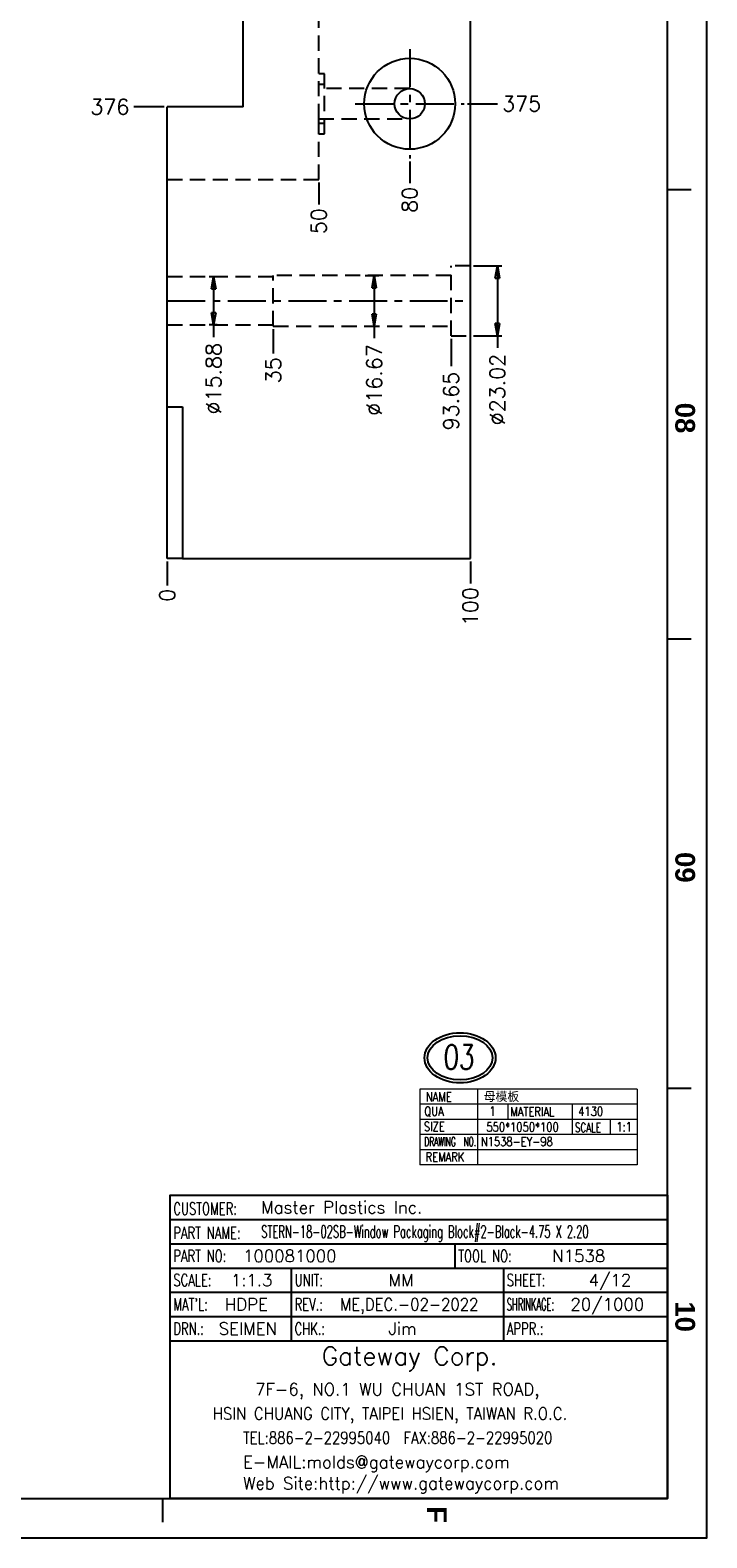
# Model space of a CAD drawing. Extents: x 2651 to 11825, y -3833 to 1075.
# Tile 505 of 656: x 6513 to 6737, y -2995 to -2498. Entities that reach past the tile are written whole.
import ezdxf
from ezdxf.enums import TextEntityAlignment as Align

# ---------------------------------------------------------------- set-up
doc = ezdxf.new("R2010")
doc.units = 0
doc.header["$LTSCALE"] = 10
for name, pattern in [('CENTER', [2, 1.25, -0.25, 0.25, -0.25]), ('DASHED', [0.75, 0.5, -0.25]), ('PHANTOM', [2.5, 1.25, -0.25, 0.25, -0.25, 0.25, -0.25])]:
    doc.linetypes.add(name, pattern=pattern)
doc.layers.get('0').update_dxf_attribs({"linetype": 'CONTINUOUS'})
doc.layers.get('Defpoints').update_dxf_attribs({"linetype": 'CONTINUOUS'})
for name, color, linetype in [('98', 7, 'CONTINUOUS'), ('BOX', 4, 'CONTINUOUS'), ('CEN', 1, 'CENTER'), ('DEFAULT_3', 7, 'PHANTOM'), ('DIM', 3, 'CONTINUOUS'), ('DIM1', 3, 'CONTINUOUS')]:
    doc.layers.add(name, color=color, linetype=linetype)
doc.styles.add('china', font='txt')
doc.styles.add('romanc', font='romanc.shx')
doc.styles.add('ROMANS', font='romans.shx')
doc.styles.get("Standard").update_dxf_attribs({"font": 'romans.shx'})
doc.dimstyles.new('T5', dxfattribs={"dimtxt": 5, "dimasz": 4, "dimexe": 1.5, "dimexo": 1, "dimgap": 1.5, "dimtad": 0, "dimrnd": 1.38778e-17, "dimzin": 9, "dimdsep": 46, "dimtxsty": 'Standard', "dimblk": 'CLOSED', "dimcen": 0, "dimclrd": 3, "dimclre": 3, "dimclrt": 3, "dimazin": 2, "dimtfac": 0.75, "dimtofl": 0, "dimtmove": 0, "dimatfit": 3, "dimfxl": 0, "dimtolj": 1, "dimarcsym": 0})

# ---------------------------------------------------------------- blocks, each defined once
blk = doc.blocks.new('*D3273')
at = {"layer": 'Defpoints', "color": 0}
for p in [(6558.68, -2147.36), (6656.68, -2522.36), (6667.67, -2522.36)]:
    blk.add_point(p, dxfattribs=at)
at = {"layer": 'DIM', "color": 3, "lineweight": -2}
blk.add_line((6657.68, -2522.36), (6667.67, -2522.36), dxfattribs=at)
at = {"layer": 'DIM', "color": 3, "insert": (6675.6, -2522.36), "char_height": 5, "attachment_point": 5}
blk.add_mtext('\\A1;375', dxfattribs=at)
blk = doc.blocks.new('_Closed')
at = {"color": 0, "linetype": 'ByBlock', "lineweight": -2}
for p, q in [((-1, 0.17), (0, 0)), ((-1, 0.17), (-1, -0.17)), ((0, 0), (-1, -0.17)), ((0, 0), (-1, 0))]:
    blk.add_line(p, q, dxfattribs=at)
blk = doc.blocks.new('*D3274')
at = {"layer": 'Defpoints', "color": 0}
for p in [(6558.68, -2147.36), (6558.68, -2672.36), (6558.68, -2681.29)]:
    blk.add_point(p, dxfattribs=at)
at = {"layer": 'DIM', "color": 3, "lineweight": -2}
blk.add_line((6558.68, -2673.36), (6558.68, -2681.29), dxfattribs=at)
at = {"layer": 'DIM', "color": 3, "insert": (6558.68, -2684.46), "char_height": 5, "attachment_point": 5, "rotation": 90}
blk.add_mtext('\\A1;0', dxfattribs=at)
blk = doc.blocks.new('*D3275')
at = {"layer": 'Defpoints', "color": 0}
for p in [(6558.68, -2147.36), (6658.68, -2672.36), (6658.68, -2680.63)]:
    blk.add_point(p, dxfattribs=at)
at = {"layer": 'DIM', "color": 3, "lineweight": -2}
blk.add_line((6658.68, -2673.36), (6658.68, -2680.63), dxfattribs=at)
at = {"layer": 'DIM', "color": 3, "insert": (6658.68, -2688.2), "char_height": 5, "attachment_point": 5, "rotation": 90}
blk.add_mtext('\\A1;100', dxfattribs=at)
blk = doc.blocks.new('*D3276')
at = {"layer": 'Defpoints', "color": 0}
for p in [(6558.68, -2147.36), (6638.68, -2540.36), (6638.68, -2548.49)]:
    blk.add_point(p, dxfattribs=at)
at = {"layer": 'DIM', "color": 3, "lineweight": -2}
blk.add_line((6638.68, -2541.36), (6638.68, -2548.49), dxfattribs=at)
at = {"layer": 'DIM', "color": 3, "insert": (6638.68, -2554.04), "char_height": 5, "attachment_point": 5, "rotation": 90}
blk.add_mtext('\\A1;80', dxfattribs=at)
blk = doc.blocks.new('*D3277')
at = {"layer": 'Defpoints', "color": 0}
for p in [(6558.68, -2147.36), (6608.68, -2547.36), (6608.68, -2555.55)]:
    blk.add_point(p, dxfattribs=at)
at = {"layer": 'DIM', "color": 3, "lineweight": -2}
blk.add_line((6608.68, -2548.36), (6608.68, -2555.55), dxfattribs=at)
at = {"layer": 'DIM', "color": 3, "insert": (6608.68, -2561.1), "char_height": 5, "attachment_point": 5, "rotation": 90}
blk.add_mtext('\\A1;50', dxfattribs=at)
blk = doc.blocks.new('*D3286')
at = {"layer": 'Defpoints', "color": 0}
for p in [(6558.68, -2147.36), (6547.68, -2523.36), (6558.68, -2523.36)]:
    blk.add_point(p, dxfattribs=at)
at = {"layer": 'DIM', "color": 3, "lineweight": -2}
blk.add_line((6557.68, -2523.36), (6547.68, -2523.36), dxfattribs=at)
at = {"layer": 'DIM', "color": 3, "insert": (6539.76, -2523.36), "char_height": 5, "attachment_point": 5}
blk.add_mtext('\\A1;376', dxfattribs=at)
blk = doc.blocks.new('QQQ')
at = {"color": 4}
for p, q in [((-305.2, 1687.08), (-311.2, 1687.08)), ((-305.2, 1573.08), (-311.2, 1573.08)), ((-305.2, 1459.08), (-311.2, 1459.08)), ((-439.2, 1349.08), (-439.2, 1355.08))]:
    blk.add_line(p, q, dxfattribs=at)
at = {"layer": 'BOX', "color": 3}
for points in [[(-1121.2, 2485.08), (-1121.2, 1345.08), (-301.2, 1345.08), (-301.2, 2485.08)], [(-1111.2, 2475.08), (-1111.2, 1355.08), (-311.2, 1355.08), (-311.2, 2475.08)]]:
    blk.add_lwpolyline(points, close=True, dxfattribs=at)
at = {"color": 4, "char_height": 5, "attachment_point": 1, "rotation": 270}
for s, width, heights, insert in [('{\\fArial|b1|i0|c0|p34;\\C6;08}', 8, [0], (-304.2, 1633.08)), ('{\\fArial|b1|i0|c0|p34;\\C6;09}', 8, [5.81], (-304.2, 1519.08)), ('{\\fArial|b1|i0|c0|p34;\\C6;10}', 8, [0], (-304.2, 1405.08)), ('{\\fArial|b1|i0|c0|p34;\\C6;F}', 6, [0], (-367.2, 1353.08))]:
    blk.add_mtext_dynamic_manual_height_columns(s, width=width, gutter_width=12.5, heights=heights, dxfattribs=dict(at, insert=insert))
blk = doc.blocks.new('*D3514')
at = {"layer": 'Defpoints', "color": 0}
for p in [(6558.68, -2147.36), (6652.33, -2598.87), (6652.33, -2608.94)]:
    blk.add_point(p, dxfattribs=at)
at = {"layer": 'DIM', "color": 3, "lineweight": -2}
blk.add_line((6652.33, -2599.87), (6652.33, -2608.94), dxfattribs=at)
at = {"layer": 'DIM', "color": 3, "insert": (6652.33, -2620.44), "char_height": 5, "attachment_point": 5, "rotation": 90}
blk.add_mtext('\\A1;93.65', dxfattribs=at)
blk = doc.blocks.new('*D3515')
at = {"layer": 'Defpoints', "color": 0}
for p in [(6558.68, -2147.36), (6593.68, -2595.7), (6593.68, -2604.74)]:
    blk.add_point(p, dxfattribs=at)
at = {"layer": 'DIM', "color": 3, "lineweight": -2}
blk.add_line((6593.68, -2596.7), (6593.68, -2604.74), dxfattribs=at)
at = {"layer": 'DIM', "color": 3, "insert": (6593.68, -2610.29), "char_height": 5, "attachment_point": 5, "rotation": 90}
blk.add_mtext('\\A1;35', dxfattribs=at)
blk = doc.blocks.new('*D3516')
at = {"layer": 'Defpoints', "color": 0}
for p in [(6658.68, -2575.85), (6658.68, -2598.87), (6667.58, -2598.87)]:
    blk.add_point(p, dxfattribs=at)
at = {"layer": 'DIM', "color": 3, "lineweight": -2}
for p, q in [((6659.68, -2575.85), (6669.08, -2575.85)), ((6667.58, -2579.85), (6667.58, -2594.87)), ((6659.68, -2598.87), (6669.08, -2598.87)), ((6667.58, -2598.87), (6667.58, -2602.87))]:
    blk.add_line(p, q, dxfattribs=at)
at = {"layer": 'DIM', "color": 3, "lineweight": -2, "xscale": 4, "yscale": 4, "zscale": 4}
for p, rotation in [((6667.58, -2575.85), 90), ((6667.58, -2598.87), 270)]:
    blk.add_blockref('_Closed', p, dxfattribs=dict(at, rotation=rotation))
at = {"layer": 'DIM', "color": 3, "insert": (6667.58, -2616.63), "char_height": 5, "attachment_point": 5, "rotation": 90}
blk.add_mtext('\\A1;%%c23.02', dxfattribs=at)
blk = doc.blocks.new('*D3517')
at = {"layer": 'Defpoints', "color": 0}
for p in [(6623.01, -2579.02), (6623.01, -2595.7), (6626.97, -2595.7)]:
    blk.add_point(p, dxfattribs=at)
at = {"layer": 'DIM', "color": 3, "lineweight": -2}
for p, q in [((6624.01, -2579.02), (6628.47, -2579.02)), ((6626.97, -2583.02), (6626.97, -2591.7)), ((6624.01, -2595.7), (6628.47, -2595.7)), ((6626.97, -2595.7), (6626.97, -2599.7))]:
    blk.add_line(p, q, dxfattribs=at)
at = {"layer": 'DIM', "color": 3, "lineweight": -2, "xscale": 4, "yscale": 4, "zscale": 4}
for p, rotation in [((6626.97, -2579.02), 90), ((6626.97, -2595.7), 270)]:
    blk.add_blockref('_Closed', p, dxfattribs=dict(at, rotation=rotation))
at = {"layer": 'DIM', "color": 3, "insert": (6626.97, -2613.46), "char_height": 5, "attachment_point": 5, "rotation": 90}
blk.add_mtext('\\A1;%%c16.67', dxfattribs=at)
blk = doc.blocks.new('*D3518')
at = {"layer": 'Defpoints', "color": 0}
for p in [(6576.18, -2579.42), (6574, -2595.3), (6576.18, -2595.3)]:
    blk.add_point(p, dxfattribs=at)
at = {"layer": 'DIM', "color": 3, "lineweight": -2}
for p, q in [((6575.18, -2579.42), (6572.5, -2579.42)), ((6574, -2583.42), (6574, -2591.3)), ((6575.18, -2595.3), (6572.5, -2595.3)), ((6574, -2595.3), (6574, -2599.3))]:
    blk.add_line(p, q, dxfattribs=at)
at = {"layer": 'DIM', "color": 3, "lineweight": -2, "xscale": 4, "yscale": 4, "zscale": 4}
for p, rotation in [((6574, -2579.42), 90), ((6574, -2595.3), 270)]:
    blk.add_blockref('_Closed', p, dxfattribs=dict(at, rotation=rotation))
at = {"layer": 'DIM', "color": 3, "insert": (6574, -2613.06), "char_height": 5, "attachment_point": 5, "rotation": 90}
blk.add_mtext('\\A1;%%c15.88', dxfattribs=at)

msp = doc.modelspace()

# ---------------------------------------------------------------- linework, layer by layer
at = {"lineweight": 0}
for p, q in [((6713.684, -2847.358), (6641.985, -2847.358)), ((6641.985, -2847.358), (6641.985, -2872.358)), ((6660.982, -2847.358), (6660.982, -2872.358)), ((6713.684, -2847.358), (6713.684, -2872.358)), ((6713.684, -2852.358), (6641.985, -2852.358)), ((6671.075, -2852.358), (6671.075, -2857.358)), ((6692.254, -2852.358), (6692.254, -2862.358)), ((6713.684, -2857.358), (6641.985, -2857.358)), ((6704.768, -2857.358), (6704.768, -2862.358)), ((6713.684, -2862.358), (6641.985, -2862.358)), ((6713.684, -2867.358), (6641.985, -2867.358)), ((6713.684, -2872.358), (6641.985, -2872.358))]:
    msp.add_line(p, q, dxfattribs=at)
at = {"color": 3}
msp.add_lwpolyline([(6723.684, -2982.358), (6559.684, -2982.358), (6559.684, -2882.358), (6723.684, -2882.358)], close=True, dxfattribs=at)
at = {"layer": '98', "color": 7, "linetype": 'Continuous'}
for p, q in [((6658.684, -2672.358), (6658.684, -1622.358)), ((6583.684, -2523.358), (6583.684, -2371.358)), ((6558.684, -2622.358), (6558.684, -2523.358)), ((6583.684, -2523.358), (6558.684, -2523.358)), ((6558.684, -2622.358), (6563.684, -2622.358)), ((6558.684, -2672.358), (6558.684, -2622.358)), ((6563.684, -2622.358), (6563.684, -2672.358)), ((6563.684, -2672.358), (6558.684, -2672.358)), ((6563.684, -2672.358), (6658.684, -2672.358))]:
    msp.add_line(p, q, dxfattribs=at)
at = {"layer": '98', "color": 6, "linetype": 'DASHED'}
for p, q in [((6608.684, -2527.358), (6608.684, -1767.358)), ((6610.584, -2512.438), (6608.684, -2512.438)), ((6610.584, -2516.008), (6608.684, -2516.008)), ((6610.584, -2532.278), (6610.584, -2512.438)), ((6638.684, -2517.358), (6608.684, -2517.358)), ((6608.684, -2527.358), (6638.684, -2527.358)), ((6608.684, -2547.358), (6608.684, -2527.358)), ((6608.684, -2528.708), (6610.584, -2528.708)), ((6608.684, -2532.278), (6610.584, -2532.278)), ((6558.684, -2547.358), (6608.684, -2547.358)), ((6652.334, -2598.87), (6652.334, -2575.845)), ((6658.684, -2575.845), (6652.334, -2575.845)), ((6593.684, -2579.42), (6558.684, -2579.42)), ((6593.684, -2595.695), (6593.684, -2579.02)), ((6652.334, -2579.02), (6593.684, -2579.02)), ((6558.684, -2595.295), (6593.684, -2595.295)), ((6593.684, -2595.695), (6652.334, -2595.695)), ((6652.334, -2598.87), (6658.684, -2598.87))]:
    msp.add_line(p, q, dxfattribs=at)
at = {"layer": '98', "color": 7, "linetype": 'Continuous'}
for radius in [15, 5]:
    msp.add_circle((6638.684, -2522.358), radius, dxfattribs=at)
at = {"layer": 'CEN'}
for p, q in [((6638.684, -2504.358), (6638.684, -2540.358)), ((6620.684, -2522.358), (6656.684, -2522.358)), ((6558.684, -2587.358), (6658.684, -2587.358))]:
    msp.add_line(p, q, dxfattribs=at)
at = {"layer": 'DEFAULT_3', "color": 3, "linetype": 'Continuous'}
for p, q in [((6559.684, -2890.358), (6723.684, -2890.358)), ((6559.684, -2898.358), (6723.684, -2898.358)), ((6653.684, -2906.358), (6653.684, -2898.358)), ((6559.684, -2906.358), (6723.684, -2906.358)), ((6599.684, -2930.358), (6599.684, -2906.358)), ((6669.684, -2930.358), (6669.684, -2906.358)), ((6559.684, -2914.358), (6723.684, -2914.358)), ((6559.684, -2922.358), (6723.684, -2922.358)), ((6559.684, -2930.358), (6723.684, -2930.358))]:
    msp.add_line(p, q, dxfattribs=at)
at = {"layer": 'DIM1'}
for major_axis, ratio in [((11.718, 0), 0.7055426), ((-10.721, 0), 0.6758257)]:
    msp.add_ellipse((6655.27, -2837.037), major_axis=major_axis, ratio=ratio, dxfattribs=at)

# ---------------------------------------------------------------- block references
at = {"layer": 'DIM', "xscale": 1.3, "yscale": 1.3, "zscale": 1.3}
msp.add_blockref('QQQ', (7128.245, -4743.963), dxfattribs=at)

# ---------------------------------------------------------------- texts
at = {"style": 'ROMANS', "oblique": 2, "width": 0.75}
msp.add_text('03', height=8, dxfattribs=at).set_placement((6649.691, -2840.777))
at = {"color": 6, "style": 'china'}
msp.add_text('母模板', height=3, dxfattribs=at).set_placement((6663.083, -2851.257))
at = {"color": 6, "linetype": 'Continuous', "lineweight": 0, "style": 'romanc', "width": 0.8}
for s, height, p in [('1', 3.06, (6664.887, -2856.194)), ('4130', 3, (6694.254, -2856.204)), ('550*1050*100', 3, (6663.961, -2861.33)), ('1:1', 3, (6706.809, -2861.282)), ('N1538-EY-98', 3, (6662.118, -2866.148))]:
    msp.add_text(s, height=height, dxfattribs=at).set_placement(p)
at = {"color": 7, "lineweight": 0, "ltscale": 2, "style": 'romanc'}
for s, width, p in [('MATERIAL', 0.8, (6671.867, -2856.271)), ('SCALE', 0.7, (6693.182, -2861.528))]:
    msp.add_text(s, height=3, dxfattribs=dict(at, width=width)).set_placement(p)
for tag, text, width, p in [('NAME', '', 0.8, (6648.255, -2849.91)), ('QUA', '1', 0.8, (6646.702, -2854.832)), ('SIZE', '', 0.8, (6646.81, -2859.696)), ('DRAWING', '', 0.6, (6648.663, -2864.723)), ('NO.', '', 0.6, (6658.507, -2864.65)), ('REMARK', '', 0.8, (6650.301, -2869.723))]:
    msp.add_attdef(tag, text=text, height=3, dxfattribs=dict(at, width=width)).set_placement(p, align=Align.MIDDLE)
at = {"layer": 'DEFAULT_3', "color": 7, "linetype": 'Continuous'}
for s, height, p in [('Master Plastics Inc.', 4, (6589.684, -2888.358)), ('100081000', 4, (6583.684, -2904.358)), ('N1538', 4, (6685.684, -2904.358)), ('1:1.3', 4, (6579.684, -2912.358)), ('MM', 4, (6631.684, -2912.358)), ('4/12', 4, (6697.684, -2912.358)), ('HDPE', 4, (6577.684, -2920.358)), ('20/1000', 4, (6691.684, -2920.358)), ('SEIMEN', 4, (6575.684, -2928.358)), ('Jim', 4, (6631.684, -2928.358)), ('Gateway Corp.', 6, (6609.684, -2938.358))]:
    msp.add_text(s, height=height, dxfattribs=at).set_placement(p)
at = {"layer": 'DEFAULT_3', "color": 6, "linetype": 'Continuous'}
for s, width, p in [('CUSTOMER:', 0.7, (6560.684, -2888.781)), ('PART NAME:', 0.7, (6560.684, -2896.781)), ('PART NO:', 0.7, (6560.684, -2904.358)), ('TOOL NO:', 0.7, (6654.684, -2904.358)), ('SCALE:', 0.7, (6560.684, -2912.358)), ('UNIT:', 0.7, (6600.684, -2912.358)), ('SHEET:', 0.7, (6670.684, -2912.358)), ("MAT'L:", 0.7, (6560.684, -2920.358)), ('REV.:', 0.7, (6600.684, -2920.358)), ('SHRINKAGE:', 0.5, (6670.684, -2920.358)), ('DRN.:', 0.7, (6560.684, -2928.358)), ('CHK.:', 0.7, (6600.684, -2928.358)), ('APPR.:', 0.7, (6670.684, -2928.358))]:
    msp.add_text(s, height=4, dxfattribs=dict(at, width=width)).set_placement(p)
at = {"layer": 'DEFAULT_3', "color": 7, "linetype": 'Continuous'}
for s, width, p in [('STERN-18-02SB-Window Packaging Block#2-Black-4.75 X 2.20', 0.6, (6589.684, -2896.358)), ('ME,DEC.-02-2022', 0.9, (6615.684, -2920.358))]:
    msp.add_text(s, height=4, dxfattribs=dict(at, width=width)).set_placement(p)
at = {"layer": 'DEFAULT_3', "color": 4, "linetype": 'Continuous'}
msp.add_text('7F-6, NO.1 WU CHUAN 1ST ROAD,', height=4, dxfattribs=at).set_placement((6587.684, -2948.358))
at = {"layer": 'DEFAULT_3', "color": 4, "linetype": 'Continuous', "width": 0.9}
msp.add_text('HSIN CHUANG CITY, TAIPEI HSIEN, TAIWAN R.O.C.', height=4, dxfattribs=at).set_placement((6573.684, -2956.358))
at = {"layer": 'DEFAULT_3', "color": 3, "linetype": 'Continuous', "width": 0.8}
msp.add_text('TEL:886-2-22995040  FAX:886-2-22995020', height=4, dxfattribs=at).set_placement((6583.684, -2964.358))
at = {"layer": 'DEFAULT_3', "color": 3, "linetype": 'Continuous'}
for s, p in [('E-MAIL:molds@gatewaycorp.com', (6583.684, -2972.358)), ('Web Site:http://www.gatewaycorp.com', (6583.684, -2979.358))]:
    msp.add_text(s, height=4, dxfattribs=at).set_placement(p)

# ---------------------------------------------------------------- dimensions: what is measured, and where the dimension line sits
at = {"layer": 'DIM'}
for feature_location, offset, dtype, origin, picture, middle in [((6558.684, -2523.358), (-11, 0), 0, (6558.684, -2147.358), '*D3286', (6539.756, -2523.358)), ((6558.684085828, -2672.357951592), (0, -8.936121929), 1, (6558.684085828, -2147.357951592), '*D3274', (6558.684085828, -2684.460740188)), ((6656.684, -2522.358), (10.984, 0), 0, (6558.684, -2147.358), '*D3273', (6675.597, -2522.358)), ((6658.684, -2672.358), (0, -8.274), 1, (6558.684, -2147.358), '*D3275', (6658.684, -2688.204)), ((6638.684, -2540.358), (0, -8.132), 1, (6558.684, -2147.358), '*D3276', (6638.684, -2554.037)), ((6608.684, -2547.358), (0, -8.191), 1, (6558.684, -2147.358), '*D3277', (6608.684, -2561.097)), ((6652.334, -2598.87), (0, -10.065), 1, (6558.684, -2147.358), '*D3514', (6652.334, -2620.435)), ((6593.684, -2595.695), (0, -9.049), 1, (6558.684, -2147.358), '*D3515', (6593.684, -2610.292))]:
    dim = msp.add_ordinate_dim(feature_location=feature_location, offset=offset, dtype=dtype, origin=origin, dimstyle='T5', dxfattribs=at)
    dim.commit()
    dim.dimension.update_dxf_attribs({"geometry": picture, "text_midpoint": middle})
for base, p1, p2, picture, middle in [((6667.576150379, -2598.870451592), (6658.684085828, -2575.845451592), (6658.684085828, -2598.870451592), '*D3516', (6667.576150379, -2616.632356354)), ((6574.001964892, -2595.295451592), (6576.184085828, -2579.420451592), (6576.184085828, -2595.295451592), '*D3518', (6574.001964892, -2613.057356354)), ((6626.968455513, -2595.695451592), (6623.009085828, -2579.020451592), (6623.009085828, -2595.695451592), '*D3517', (6626.968455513, -2613.457356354))]:
    dim = msp.add_linear_dim(base=base, p1=p1, p2=p2, angle=90, text='%%c<>', dimstyle='T5', dxfattribs=at)
    dim.commit()
    dim.dimension.update_dxf_attribs({"geometry": picture, "text_midpoint": middle, "dimtype": 160})

doc.saveas('drawing.dxf')
